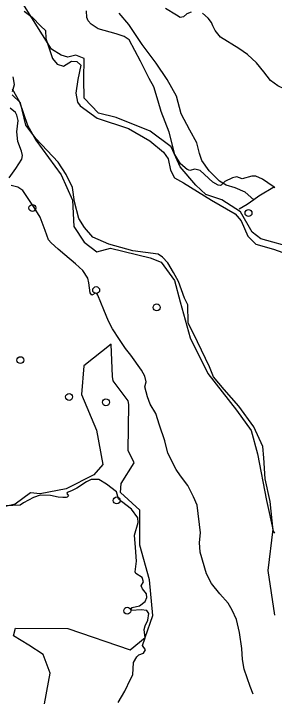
# Model space of a CAD drawing. Extents: x 347059 to 352153, y 6073752 to 6078601.
# Drawn here: x 347798.5 to 347911.6, y 6075937.3 to 6076233.9 of the extents above; entities that cross this region are included whole.
import ezdxf

# ---------------------------------------------------------------- set-up
doc = ezdxf.new("R2010")
doc.units = 0
for name, color, linetype in [('Level 1', 7, 'Continuous'), ('Level 2', 7, 'Continuous'), ('Level 22', 7, 'Continuous'), ('Level 36', 7, 'Continuous'), ('Level 4', 7, 'Continuous'), ('Level 44', 7, 'Continuous')]:
    doc.layers.add(name, color=color, linetype=linetype)

msp = doc.modelspace()

# ---------------------------------------------------------------- linework, layer by layer
at = {"layer": 'Level 1'}
for points in [[(347875.47, 6076234.55), (347873.64, 6076233.84), (347872.13, 6076232.58), (347870.78, 6076232.26), (347869.12, 6076233.28), (347864.33, 6076236.1)], [(347948.11, 6076186.47), (347943.8, 6076189.03), (347938.83, 6076193.19), (347935.79, 6076195.21), (347934.56, 6076195.39), (347931.67, 6076195.13), (347929.52, 6076194.95), (347926.51, 6076195.66), (347921.23, 6076197.29), (347919.72, 6076198.44), (347916.09, 6076201.17), (347913.15, 6076202.59), (347909.99, 6076204.91), (347907.04, 6076208.6), (347903.89, 6076212.52), (347899.98, 6076216.22), (347896.12, 6076218.75), (347888.3, 6076223.73), (347885.86, 6076226.64), (347884.88, 6076228.63), (347884.29, 6076230.14), (347882.85, 6076232.01), (347880.42, 6076234.12)], [(347856.2, 6075974.56), (347853.81, 6075974.87), (347849.63, 6075974.54), (347849.43, 6075975.12), (347849.93, 6075975.86), (347853.09, 6075976.6), (347855.52, 6075978.53), (347856.3, 6075980.26), (347856.18, 6075981.9), (347854.39, 6075984.08), (347853.75, 6075985.27), (347854.82, 6075987.03), (347854.27, 6075988.98), (347851.51, 6075990.71), (347851.23, 6075991.38), (347851.83, 6075996.07), (347851.34, 6076001.94), (347850.89, 6076007.31), (347852.56, 6076012.77), (347852.4, 6076014.91), (347849.58, 6076018.63), (347845.26, 6076021.9), (347844.01, 6076023.1), (347843.05, 6076026.15), (347838.82, 6076029.5), (347835.43, 6076031.59), (347832.08, 6076031.45), (347830.09, 6076030.5), (347825.88, 6076027.72), (347823.56, 6076026.64), (347821.67, 6076025.93), (347821.55, 6076025.37), (347822.25, 6076024.38), (347821.75, 6076023.8), (347821.21, 6076023.64), (347819.79, 6076023.76), (347817.75, 6076023.84), (347814.5, 6076024.54), (347810.03, 6076024.72), (347807.02, 6076023.73), (347802.72, 6076021.41), (347801.29, 6076020.38), (347795.11, 6076020.06)], [(347843.8, 6075934.67), (347846.69, 6075939.59), (347849.23, 6075944.77), (347850.22, 6075946.65), (347850.43, 6075952.04), (347850.43, 6075952.04), (347851.9, 6075954.41), (347852.79, 6075955.41), (347854.76, 6075956.03), (347855.65, 6075957.55), (347854.36, 6075959.41), (347855.59, 6075962.74), (347855.13, 6075966.36), (347855.58, 6075967.96), (347856.74, 6075970.4), (347857.2, 6075973.3), (347856.2, 6075974.56)]]:
    msp.add_lwpolyline(points, dxfattribs=at)
at = {"layer": 'Level 2'}
for points in [[(347911.77, 6076158.23), (347911.02, 6076158.81), (347906.47, 6076161.99), (347903.58, 6076163.34), (347901.82, 6076163.34), (347897.67, 6076162.17), (347895.25, 6076162.97), (347893.38, 6076162.62), (347890.14, 6076161.01), (347888.51, 6076159.4), (347888.13, 6076159.21), (347887.19, 6076159.37), (347884.89, 6076160.67), (347879.36, 6076165.83), (347877.05, 6076166.33), (347874.94, 6076165.78), (347873.81, 6076166.17), (347870.89, 6076168.69), (347868.48, 6076172.71), (347865.96, 6076182.5), (347862.55, 6076191.42), (347861.13, 6076195.86), (347859.23, 6076202.16), (347857.22, 6076205.7), (347853.54, 6076213.32), (347848.55, 6076222.53), (347846.49, 6076224.02), (347842.93, 6076225.21), (347835.13, 6076227.27), (347832.03, 6076229.37), (347830.78, 6076230.87), (347830.18, 6076232.23), (347830.01, 6076235.17)], [(347796.58, 6076162.59), (347799.39, 6076166.65), (347801.97, 6076170.66), (347802.26, 6076172.24), (347801.8, 6076174.25), (347800.28, 6076178.33), (347799.8, 6076182.6), (347800.42, 6076187.52), (347799.83, 6076189.83), (347799.21, 6076191.05), (347796.89, 6076192.86)], [(347879.09, 6076004.14), (347879.57, 6076008.41), (347878.12, 6076020.32), (347876.49, 6076024.06), (347874.02, 6076028.96), (347870.88, 6076033.05), (347868.94, 6076035.85), (347865.43, 6076042.97), (347864.09, 6076048.28), (347861.73, 6076055.15), (347860.16, 6076060.27), (347857.75, 6076064.28), (347856.59, 6076067.46), (347855.45, 6076071.73), (347856.03, 6076073.94), (347855.45, 6076076.41), (347853.94, 6076079.03), (347849.34, 6076085.51), (347846.98, 6076088.5), (347844.33, 6076092.31), (347841.4, 6076096.96), (347839.58, 6076100.26), (347837.56, 6076105.27), (347835, 6076111.56), (347834.57, 6076112.4), (347833.92, 6076112.53), (347832.44, 6076111.57), (347831.73, 6076112.58), (347831.04, 6076116.96), (347830.72, 6076118.96), (347828.47, 6076122.3), (347825.37, 6076125.2), (347820.69, 6076129.2), (347817.76, 6076131.58), (347814.73, 6076134.4), (347813.53, 6076135.67), (347812.15, 6076139.74), (347809.91, 6076145.49), (347807.38, 6076149.66), (347802.43, 6076157.03), (347800.23, 6076158.54), (347797.36, 6076159.23)], [(347902.37, 6075938.31), (347901.1, 6075941.53), (347898.51, 6075949.16), (347897.73, 6075953.34), (347897.44, 6075958.05), (347896.41, 6075965.1), (347895.17, 6075970.63), (347893.36, 6075974.74), (347891.51, 6075977.77), (347887.93, 6075981.9), (347884.38, 6075986.32), (347882.13, 6075990.47), (347879.43, 6076000.01), (347879.09, 6076004.14)]]:
    msp.add_lwpolyline(points, dxfattribs=at)
at = {"layer": 'Level 22'}
for points in [[(347902.64, 6076153.07), (347898.89, 6076156.38), (347894.54, 6076158.27), (347890.71, 6076159.38), (347887.74, 6076161.08), (347883.35, 6076165.67), (347880.1, 6076170.17), (347879.18, 6076173.17), (347877.9, 6076177.84), (347874.89, 6076183.3), (347871.19, 6076190.44), (347869.07, 6076198.03), (347865.13, 6076205.27), (347860.36, 6076212.41), (347854.2, 6076220.48), (347848.41, 6076229.17), (347844.3, 6076234.14)], [(347911.6, 6076158.75), (347904.84, 6076154.62), (347902.64, 6076153.07), (347899.8, 6076151.06), (347896.29, 6076148.96)]]:
    msp.add_lwpolyline(points, dxfattribs=at)
at = {"layer": 'Level 36'}
for centre in [(347806.62, 6076149.49), (347900.39, 6076147.31), (347834.27, 6076113.81), (347860.56, 6076106.32), (347801.4, 6076083.39), (347822.53, 6076067.41), (347838.5, 6076065.09), (347843.19, 6076022.42), (347847.75, 6075974.51)]:
    msp.add_circle(centre, 1.5, dxfattribs=at)
at = {"layer": 'Level 4'}
for points in [[(347802.97, 6076235.03), (347806.54, 6076232.46), (347810.24, 6076228.5), (347812.22, 6076226.55), (347812.44, 6076223.1), (347815.3, 6076214.47), (347817.4, 6076212.02), (347820.03, 6076211.08), (347823.62, 6076213.25), (347825.82, 6076213.16), (347827.66, 6076211.55), (347826.37, 6076205.28), (347825.51, 6076199.39), (347826.19, 6076195.41), (347827.31, 6076193.94), (347834.66, 6076188.55), (347848.28, 6076183.98), (347857.52, 6076178.68), (347863.52, 6076173.81), (347865.58, 6076170.87), (347866.51, 6076165.9), (347868.3, 6076162.58), (347872.14, 6076160.4), (347884.39, 6076152.83), (347894.56, 6076146.98), (347897.19, 6076143.92), (347900.12, 6076137.32), (347903.61, 6076133.78), (347911.21, 6076131.64), (347927.9, 6076125.61)], [(347797.96, 6076200.06), (347798.84, 6076203.1), (347798.27, 6076206.41)], [(347911.12, 6076009.29), (347909.79, 6076021.97), (347907.67, 6076031.86), (347907.05, 6076040.89), (347906.61, 6076045.83), (347902.76, 6076054.38), (347896.25, 6076063.38), (347889.77, 6076070.58), (347885.21, 6076076.08), (347883.41, 6076080.47), (347878.19, 6076091.33), (347874.16, 6076099.56), (347874.1, 6076107.41), (347872.68, 6076110.3), (347870.05, 6076117.61), (347867.81, 6076121.46), (347865.43, 6076125.64), (347863.09, 6076128.19), (347861.14, 6076129.41), (347850.15, 6076130.91), (347839.82, 6076133.76), (347832.86, 6076136.75), (347829.26, 6076140.95), (347826.71, 6076144.99), (347824.89, 6076152.23), (347823.97, 6076158.43), (347821.29, 6076164.03), (347817.77, 6076169.37), (347808.25, 6076179.58), (347805.5, 6076183.14), (347803.71, 6076185.41), (347801.42, 6076195.14), (347797.77, 6076198.69)], [(347911.77, 6076008.18), (347911.12, 6076009.29)]]:
    msp.add_lwpolyline(points, dxfattribs=at)
at = {"layer": 'Level 44'}
for points in [[(347920.35, 6076131.99), (347905.7, 6076136.16), (347901.93, 6076139.04), (347896.97, 6076147.84), (347888.8, 6076153.07), (347881.87, 6076155.33), (347877.55, 6076159.44), (347870.66, 6076167.41), (347866.77, 6076176.02), (347857.67, 6076182.94), (347843, 6076188.79), (347835.28, 6076190.71), (347829, 6076197.19), (347828.95, 6076205.44), (347829.04, 6076214.42), (347825.5, 6076215.86), (347821.93, 6076215.07), (347819.09, 6076215.88), (347814.85, 6076218.56), (347802.48, 6076238.39)], [(347797.81, 6076201.33), (347801.05, 6076195.61), (347804.53, 6076185.54), (347808.04, 6076178.98), (347819.14, 6076163.92), (347824.03, 6076152.93), (347824.63, 6076141.46), (347829.01, 6076134.58), (347834.49, 6076130.48), (347840.48, 6076131.98), (347857.64, 6076127.87), (347862.47, 6076125.94), (347868.24, 6076117.99), (347870.79, 6076108.65), (347875.08, 6076093.06), (347882.8, 6076077.52), (347895.23, 6076061.63), (347901.49, 6076052.74), (347904.24, 6076042.65), (347908.26, 6076022.42), (347910.91, 6076009.97), (347908.81, 6075991.93), (347911.67, 6075972.52)], [(347811.18, 6075930.11), (347814.27, 6075947.31), (347811.22, 6075955.45), (347805.01, 6075959.51), (347798.39, 6075963.53), (347799.3, 6075966.88), (347822.02, 6075966.83), (347849.1, 6075957.49), (347855.53, 6075962.87), (347858.86, 6075972.39), (347857.43, 6075987.99), (347853.19, 6076003), (347853.28, 6076018.24), (347844.8, 6076025.83), (347845.1, 6076029.72), (347850.76, 6076038.82), (347848.15, 6076044.16), (347848.43, 6076064.12), (347848.14, 6076065.69), (347841.71, 6076074.43), (347841.36, 6076076.25), (347840.79, 6076090.32), (347828.9, 6076080.89), (347827.88, 6076068.49), (347834.37, 6076052.97), (347837.16, 6076038.08), (347833.23, 6076033.49), (347821.19, 6076027.41), (347809.95, 6076025.35), (347805.74, 6076025.68), (347799.18, 6076020.8), (347794.94, 6076019.75)]]:
    msp.add_lwpolyline(points, dxfattribs=at)

doc.saveas('drawing.dxf')
